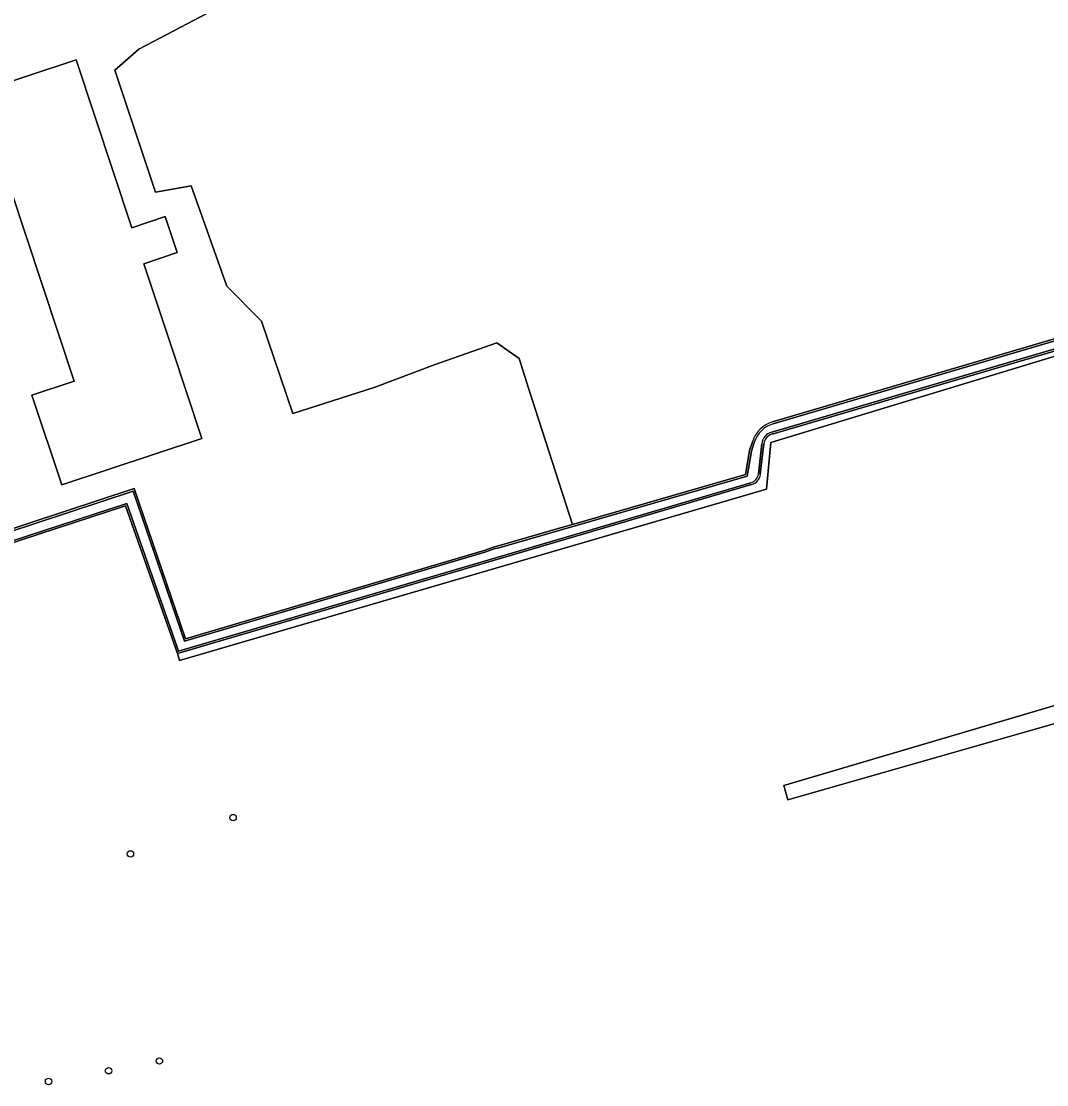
# Model space of a CAD drawing. Extents: x 162510 to 163918, y 388494 to 389774.
# Drawn here: x 163278.8 to 163433.6, y 388819.5 to 388980.1 of the extents above; entities that cross this region are included whole.
import ezdxf

# ---------------------------------------------------------------- set-up
doc = ezdxf.new("R2010")
doc.units = 0
for name, color, linetype in [('IMGEO_Boom', 7, 'Continuous'), ('IMGEO_Erf', 7, 'Continuous'), ('IMGEO_Grasland_agrarisch', 7, 'Continuous'), ('IMGEO_Grasland_overig', 7, 'Continuous'), ('IMGEO_Oever', 7, 'Continuous'), ('IMGEO_Pand', 7, 'Continuous'), ('IMGEO_Waterloop', 7, 'Continuous')]:
    doc.layers.add(name, color=color, linetype=linetype)

msp = doc.modelspace()

# ---------------------------------------------------------------- linework, layer by layer
at = {"layer": 'IMGEO_Boom'}
for centre in [(163310.81, 388859.86), (163295.31, 388854.37), (163299.68, 388823.1), (163292.02, 388821.63), (163282.96, 388820.01)]:
    msp.add_circle(centre, 0.489, dxfattribs=at)
at = {"layer": 'IMGEO_Erf'}
msp.add_lwpolyline([(163205.83, 388987.83), (163237.9, 388890.43), (163295.89, 388909.55), (163303.64, 388886.88), (163348.74, 388900.22), (163350.13, 388900.73), (163351.03, 388900.97), (163360.59, 388903.73), (163362.05, 388904.15), (163355.41, 388924.72), (163354.01, 388929.19), (163350.65, 388931.58), (163341.32, 388928.28), (163332.12, 388924.83), (163319.85, 388920.88), (163315.1, 388934.86), (163309.87, 388940.12), (163304.47, 388955.27), (163299.09, 388954.35), (163292.95, 388972.77), (163296.59, 388975.91), (163313.19, 388984.7)], dxfattribs=at)
msp.add_lwpolyline([(163287.12, 388974.31), (163295.52, 388948.96), (163300.55, 388950.63), (163302.36, 388945.19), (163297.33, 388943.52), (163301.59, 388930.68), (163306.08, 388917.13), (163284.94, 388910.12), (163280.45, 388923.67), (163286.81, 388925.78), (163272.34, 388969.41)], close=True, dxfattribs=at)
at = {"layer": 'IMGEO_Grasland_agrarisch'}
for points in [[(163392.25, 388919.62), (163473.09, 388943.44), (163497.2, 388950.7), (163493.54, 388971.77), (163488.33, 389000), (163485.04, 389017.76), (163484.64, 389019.89), (163483.54, 389025.74), (163473.25, 389082.11), (163473.19, 389082.4), (163466.33, 389081.06), (163345.49, 389057.32), (163312.64, 389050.84), (163304.47, 389049.21), (163303.82, 389048.61), (163303.6, 389048.41), (163285.1, 389031.47), (163281.81, 389028.95), (163280.49, 389028.19)], [(163280.49, 389028.19), (163284.72, 389009.28), (163291.73, 389007.83), (163301.39, 389010.47), (163306.1, 389006.71), (163313.19, 388984.7), (163296.59, 388975.91), (163292.95, 388972.77), (163299.09, 388954.35), (163304.47, 388955.27), (163309.87, 388940.12), (163315.1, 388934.86), (163319.85, 388920.88), (163332.12, 388924.83), (163341.32, 388928.28), (163350.65, 388931.58), (163354.01, 388929.19), (163355.41, 388924.72), (163362.05, 388904.15), (163388.15, 388911.69), (163388.79, 388915.29), (163389.22, 388916.64)], [(163500.85, 388949.57), (163391.99, 388916.5), (163391.33, 388909.48), (163302.72, 388883.6), (163302.4, 388884.63), (163302.1, 388885.51), (163294.57, 388906.95), (163236.77, 388888.05)], [(163444.94, 388876.93), (163394.54, 388862.55), (163393.96, 388864.7), (163446.1, 388880.13)]]:
    msp.add_lwpolyline(points, dxfattribs=at)
msp.add_arc((163393.55, 388915.27), 4.54, 106.5352, 162.4561, dxfattribs=at)
at = {"layer": 'IMGEO_Grasland_overig'}
for points in [[(163501.14, 388974.02), (163499.44, 388974.41), (163497.51, 388973.84), (163495.11, 388973.2), (163499.32, 388949.22), (163486.95, 388945.69), (163392.22, 388917.8)], [(163389.1, 388910.15), (163302.4, 388884.63), (163302.72, 388883.6), (163391.33, 388909.48), (163391.99, 388916.5), (163500.85, 388949.57), (163496.72, 388969.98), (163498.6, 388970.32), (163500.6, 388970.68), (163501.84, 388971.28)], [(163390.95, 388916.29), (163390.41, 388911.71)]]:
    msp.add_lwpolyline(points, dxfattribs=at)
for centre, radius, start, end in [((163392.66, 388916.14), 1.72, 104.6903, 175.0005), ((163388.58, 388911.93), 1.85, 286.3741, 353.3381)]:
    msp.add_arc(centre, radius, start, end, dxfattribs=at)
at = {"layer": 'IMGEO_Oever'}
for points in [[(163205.83, 388987.83), (163226.64, 388995.18), (163226.37, 388996.01), (163226.04, 388997.02), (163203.21, 388989.36), (163203.24, 388989.26), (163203.36, 388988.9), (163203.43, 388988.69), (163203.9, 388987.27), (163220.03, 388938.34), (163223.62, 388927.46), (163236.77, 388888.05), (163294.57, 388906.95), (163302.1, 388885.51), (163302.4, 388884.63), (163389.1, 388910.15)], [(163204.18, 388987.36), (163203.64, 388988.99), (163203.59, 388989.17), (163225.85, 388996.64), (163226.27, 388995.36), (163205.45, 388988.01), (163237.71, 388890.05), (163295.7, 388909.17), (163303.45, 388886.51), (163348.84, 388899.93), (163350.22, 388900.45), (163351.11, 388900.68), (163388.41, 388911.45), (163389.08, 388915.22), (163389.5, 388916.54)], [(163389, 388910.44), (163302.59, 388885), (163302.38, 388885.6), (163294.75, 388907.32), (163236.96, 388888.43), (163223.9, 388927.55), (163220.31, 388938.44), (163204.18, 388987.36)], [(163389.22, 388916.64), (163388.79, 388915.29), (163388.15, 388911.69), (163362.05, 388904.15), (163360.59, 388903.73), (163351.03, 388900.97), (163350.13, 388900.73), (163348.74, 388900.22), (163303.64, 388886.88), (163295.89, 388909.55), (163237.9, 388890.43), (163205.83, 388987.83)], [(163486.86, 388945.98), (163392.13, 388918.09)], [(163392.22, 388917.8), (163486.95, 388945.69)], [(163473.09, 388943.44), (163392.25, 388919.62)], [(163392.35, 388919.34), (163473.17, 388943.15)], [(163390.65, 388916.33), (163390.11, 388911.76)], [(163390.41, 388911.71), (163390.95, 388916.29)]]:
    msp.add_lwpolyline(points, dxfattribs=at)
for centre, radius, start, end in [((163393.55, 388915.27), 4.54, 106.5352, 162.4561), ((163393.55, 388915.26), 4.25, 106.4111, 162.5756), ((163392.65, 388916.15), 2.01, 104.9601, 174.7315), ((163392.66, 388916.14), 1.72, 104.6903, 175.0005), ((163388.57, 388911.93), 1.55, 286.0075, 353.7106), ((163388.58, 388911.93), 1.85, 286.3741, 353.3381)]:
    msp.add_arc(centre, radius, start, end, dxfattribs=at)
at = {"layer": 'IMGEO_Pand'}
msp.add_lwpolyline([(163287.12, 388974.31), (163272.34, 388969.41), (163286.81, 388925.78), (163280.45, 388923.67), (163284.94, 388910.12), (163306.08, 388917.13), (163301.59, 388930.68), (163297.33, 388943.52), (163302.36, 388945.19), (163300.55, 388950.63), (163295.52, 388948.96)], close=True, dxfattribs=at)
at = {"layer": 'IMGEO_Waterloop'}
for points in [[(163389.5, 388916.54), (163389.08, 388915.22), (163388.41, 388911.45), (163351.11, 388900.68), (163350.22, 388900.45), (163348.84, 388899.93), (163303.45, 388886.51), (163295.7, 388909.17), (163237.71, 388890.05), (163205.45, 388988.01), (163226.27, 388995.36), (163225.85, 388996.64), (163203.59, 388989.17), (163203.64, 388988.99), (163204.18, 388987.36), (163220.31, 388938.44), (163223.9, 388927.55), (163236.96, 388888.43), (163294.75, 388907.32), (163302.38, 388885.6), (163302.59, 388885), (163389, 388910.44)], [(163392.13, 388918.09), (163486.86, 388945.98)], [(163473.17, 388943.15), (163392.35, 388919.34)], [(163390.11, 388911.76), (163390.65, 388916.33)], [(163446.1, 388880.13), (163393.96, 388864.7), (163394.54, 388862.55), (163444.94, 388876.93)]]:
    msp.add_lwpolyline(points, dxfattribs=at)
for centre, radius, start, end in [((163393.55, 388915.26), 4.25, 106.4111, 162.5756), ((163392.65, 388916.15), 2.01, 104.9601, 174.7315), ((163388.57, 388911.93), 1.55, 286.0075, 353.7106)]:
    msp.add_arc(centre, radius, start, end, dxfattribs=at)

doc.saveas('drawing.dxf')
